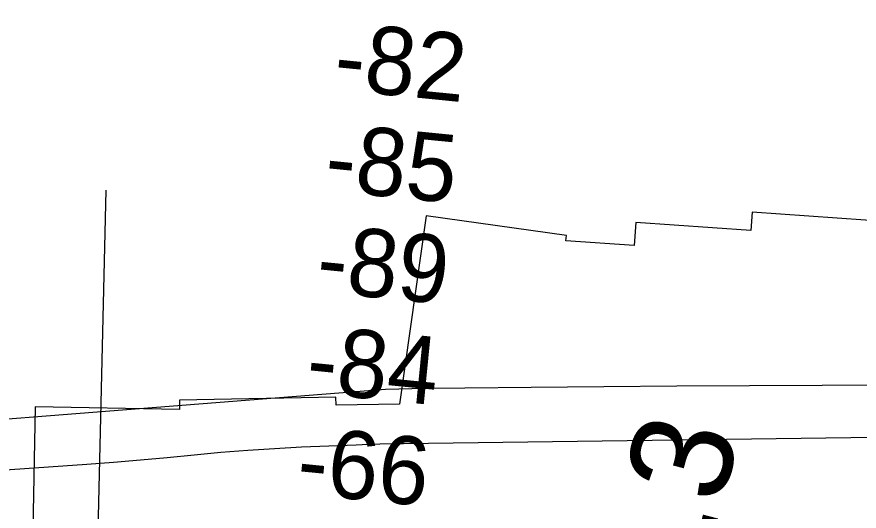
# Model space of a CAD drawing. Extents: x 3535183 to 3573198, y 534952 to 560562.
# Drawn here: x 3563771 to 3564602, y 543853 to 544340 of the extents above; entities that cross this region are included whole.
import ezdxf

# ---------------------------------------------------------------- set-up
doc = ezdxf.new("R2010")
doc.units = 0
for name, color, linetype in [('V-CHAN-NAID', 7, 'Continuous'), ('V-RIVR-RANG', 7, 'Continuous'), ('V-RRAP-RVMT', 7, 'Continuous'), ('V-SURV-IDEN', 7, 'Continuous'), ('V-TOPO-MINR', 7, 'Continuous')]:
    doc.layers.add(name, color=color, linetype=linetype)

msp = doc.modelspace()

# ---------------------------------------------------------------- linework, layer by layer
at = {"layer": 'V-RIVR-RANG'}
msp.add_line((3563837.62, 543249.43), (3563858.54, 544169.19), dxfattribs=at)
at = {"layer": 'V-RRAP-RVMT'}
for points in [[(3564856.42, 544080.71), (3564857.03, 544116.36), (3564727.03, 544118.64), (3564727.32, 544134.67), (3564635.72, 544136.33), (3564635.8, 544137.57), (3564496.21, 544147.41), (3564494.88, 544129.24), (3564381.17, 544137.16), (3564379.56, 544114.49), (3564312.25, 544119.23), (3564313.01, 544124.36), (3564174.33, 544143.74), (3564148.25, 543958.17), (3564085.58, 543956.96), (3564085.37, 543964.97), (3563930.97, 543961.99), (3563931.16, 543952.72), (3563788.73, 543955.5)], [(3563788.73, 543955.5), (3563782.11, 543609.01), (3563935.99, 543606.07), (3563938.25, 543723.85), (3564075.53, 543726.6), (3564079.76, 543506.8), (3564233.88, 543509.78), (3564232.96, 543551.98), (3564376.07, 543554.95), (3564373.2, 543700.16), (3564423.18, 543701.12), (3564474.72, 543697.51), (3564475.04, 543702.12), (3564518.02, 543702.96), (3564517.87, 543711.74), (3564605.62, 543705.58), (3564606.24, 543715.2), (3564655.62, 543716.18), (3564655.51, 543720.92), (3564720.07, 543719.76), (3564720.26, 543729.72), (3564802.85, 543728.31)]]:
    msp.add_lwpolyline(points, dxfattribs=at)
at = {"layer": 'V-TOPO-MINR'}
for points in [[(3563422.52, 543916.91), (3564134.32, 543972.94), (3564173.37, 543973.75), (3564212.44, 543974.32), (3564277.98, 543974.96), (3564349.82, 543975.6), (3564421.66, 543976.13), (3564493.5, 543976.51), (3564565.34, 543976.8), (3565156, 543978.51), (3565183.32, 543978.49), (3565210.65, 543978.36), (3565237.96, 543978.04), (3565265.28, 543977.59), (3565555.36, 543971.89)], [(3563692.47, 543888.91), (3563839.46, 543898.96), (3563865.98, 543900.91), (3563892.49, 543903.06), (3563918.97, 543905.49), (3563945.43, 543908.12), (3563971.9, 543910.64), (3563998.4, 543912.83), (3564024.93, 543914.52), (3564051.48, 543915.89), (3564105.34, 543918.16), (3564117.06, 543918.6), (3564128.78, 543918.98), (3564140.51, 543919.25), (3564152.23, 543919.45), (3565035.02, 543931.03)]]:
    msp.add_lwpolyline(points, dxfattribs=at)

# ---------------------------------------------------------------- texts
at = {"layer": 'V-CHAN-NAID'}
msp.add_text('UNION CARBIDE TAFT NO. 2, 3 (127.8) (3)', height=100, rotation=81.53341, dxfattribs=at).set_placement((3563626.15, 543911.02))
at = {"layer": 'V-RIVR-RANG'}
for s, p in [('-82', (3564081.87, 544268.51)), ('-85', (3564072.82, 544168.92)), ('-89', (3564064.56, 544069.24)), ('-84', (3564054.46, 543969.76)), ('-66', (3564045.14, 543870.19))]:
    msp.add_text(s, height=67, rotation=354.34467, dxfattribs=at).set_placement(p)
at = {"layer": 'V-SURV-IDEN'}
msp.add_text('2579+28.3', height=100, rotation=75.36709, dxfattribs=at).set_placement((3564323.87, 543313.86))

doc.saveas('drawing.dxf')
